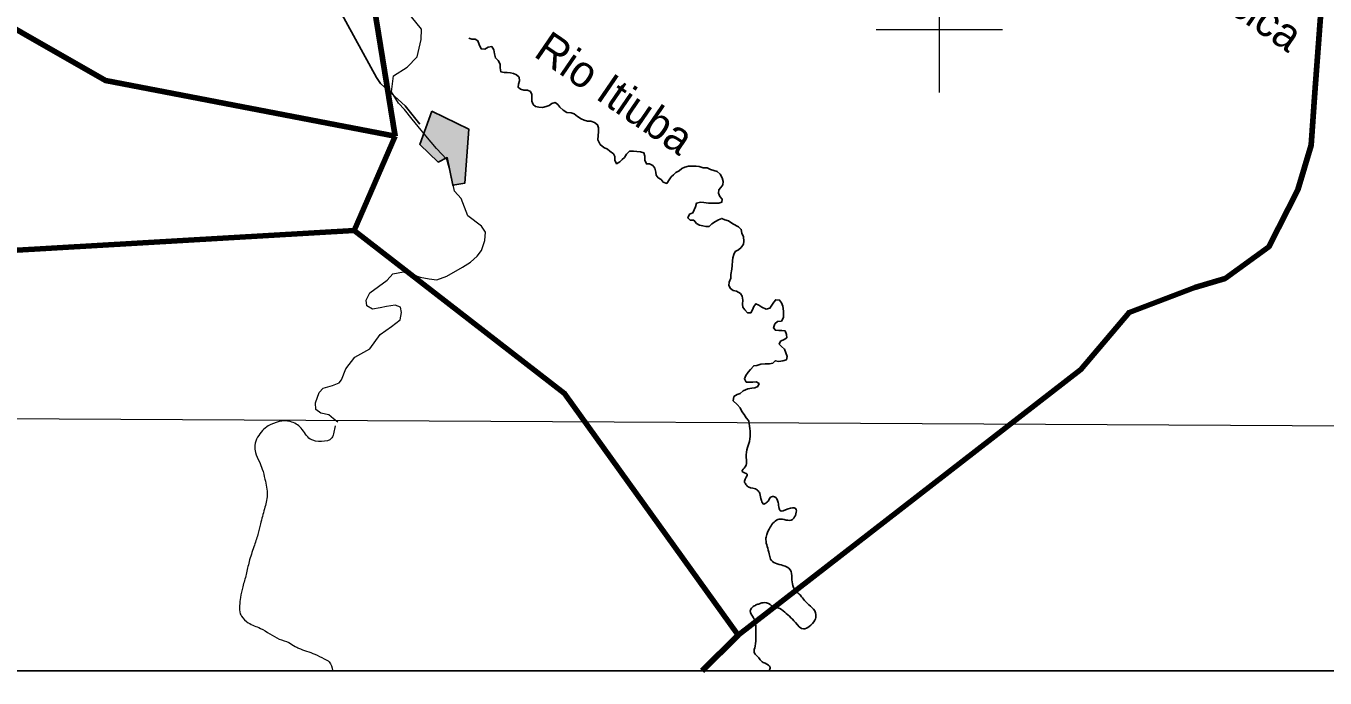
# Model space of a CAD drawing. Extents: x -1643653 to 4543381, y 1624270 to 13878484.
# Drawn here: x 735516 to 756116, y 8889723 to 8900056 of the extents above; entities that cross this region are included whole.
import ezdxf
from ezdxf.enums import TextEntityAlignment as Align

# ---------------------------------------------------------------- set-up
doc = ezdxf.new("R2010")
doc.units = 0
doc.header["$LTSCALE"] = 200
for name, color, linetype, lineweight in [('1', 7, 'Continuous', 13), ('12', 7, 'Continuous', 25), ('14', 7, 'Continuous', 13), ('2', 7, 'Continuous', 13), ('21', 7, 'Continuous', 25), ('23', 7, 'Continuous', 13), ('24', 7, 'Continuous', 25), ('27', 7, 'Continuous', 13), ('3', 7, 'Continuous', 13), ('60', 7, 'Continuous', 13), ('9', 7, 'Continuous', 90)]:
    doc.layers.add(name, color=color, linetype=linetype, lineweight=lineweight)
doc.layers.add('49', color=7, linetype='Continuous')

msp = doc.modelspace()

# ---------------------------------------------------------------- hatches: boundary and pattern name
at = {"layer": '21'}
msp.add_hatch(color=256, dxfattribs=at).paths.add_polyline_path([(741953.3, 8898708.5), (742539, 8898421), (742473.5, 8897565.2), (742282.6, 8897532.8), (742195.4, 8897971), (742053.9, 8897898.6), (741759, 8898176.9)])

# ---------------------------------------------------------------- linework, layer by layer
at = {"layer": '1'}
msp.add_lwpolyline([(564751.7, 8894587.5), (664411.9, 8894209.9), (791388.5, 8893536.2)], dxfattribs=at)
at = {"layer": '12'}
msp.add_lwpolyline([(746519.8, 8913147), (744583.5, 8912890.8), (744456, 8912865.6), (744221.3, 8912764.1), (744164.9, 8912662.3), (738981.9, 8906574.2), (738945.9, 8906472.4), (740401.6, 8900591.2), (740457, 8900407.7), (740497.3, 8900290.4), (741074.2, 8899240), (741140.1, 8899143.1), (741531, 8898790.9), (741761.4, 8898500.5)], dxfattribs=at)
at = {"layer": '14'}
msp.add_lwpolyline([(740463, 8893777.9), (740392, 8893831.3), (740315.8, 8893892.6), (740193.7, 8893918.3), (740112.4, 8893979.6), (740107.7, 8894081.4), (740164.3, 8894249.4), (740225.7, 8894315.6), (740378.7, 8894361.1), (740480.7, 8894401.7), (740516.6, 8894447.5), (740588.5, 8894620.5), (740731.8, 8894808.8), (740966.7, 8894940.8), (741130.5, 8895164.6), (741309.3, 8895291.6), (741447.2, 8895398.4), (741468, 8895515.5), (741453.1, 8895602.1), (741371.7, 8895632.8), (741234.1, 8895612.7), (741132.1, 8895587.4), (741009.7, 8895567.3), (740918.2, 8895623.5), (740908.4, 8895710.1), (740969.9, 8895827.1), (741245.8, 8896030.4), (741332.7, 8896127), (741501, 8896162.4), (741587.4, 8896116.4), (741658.7, 8896111.1), (741765.6, 8896075.3), (741908.1, 8896049.6), (742030.3, 8896034.1), (742188.4, 8896089.8), (742438.6, 8896232), (742566.2, 8896313.2), (742668.5, 8896409.8), (742740.1, 8896496.3), (742791.7, 8896659.2), (742802.3, 8896786.6), (742741.6, 8896883.4), (742523.1, 8897046.9), (742417.1, 8897322.1), (742310.6, 8897439.5), (742250.5, 8897714.7), (742190.2, 8897938.9), (742027.8, 8898112.4), (741855.3, 8898316.5), (741733.6, 8898464.5), (741637.2, 8898581.8), (741520.6, 8898734.9), (741424.2, 8898831.8), (741312.8, 8899015.4), (741344.3, 8899265), (741558.7, 8899402.1), (741717.3, 8899569.9), (741784.5, 8899839.8), (741790.2, 8900007.9), (741627.9, 8900201.8)], dxfattribs=at)
msp.add_spline([(740417.8, 8893718), (740395, 8893617.9), (740366.3, 8893527), (740201.3, 8893471.8), (740024.2, 8893508.9), (739877.2, 8893682.8), (739707.5, 8893786.1), (739358.5, 8893717.2), (739264.2, 8893644.1), (739189.2, 8893539.6), (739143.8, 8893408.5), (739155.2, 8893295.7), (739216.5, 8893150.5), (739263.3, 8893031.3), (739303.8, 8892876.6), (739340.8, 8892619.9), (739297.6, 8892401.9), (739233.3, 8892164.3), (739191.8, 8891997.3), (739163, 8891901.3), (739128.9, 8891800.4), (739054.6, 8891568.2), (739006.8, 8891365.7), (738954.1, 8891168.5), (738917.5, 8890996.2), (738902.9, 8890869.1), (738913.8, 8890741), (738932.9, 8890704.5), (739041.4, 8890598.4), (739232.1, 8890509.7), (739532.1, 8890340.4), (739683, 8890283.8), (739782.9, 8890223.9), (739838, 8890196.4), (740094.7, 8890100.1), (740245.1, 8890028.2), (740325, 8889979.3), (740376.2, 8889839.6), (740376.7, 8889836.8)], degree=3, dxfattribs=at)
at = {"layer": '2'}
for p, q in [((750000, 8899000), (750000, 8901000)), ((749000, 8900000), (751000, 8900000))]:
    msp.add_line(p, q, dxfattribs=at)
at = {"layer": '21'}
msp.add_lwpolyline([(741953.3, 8898708.5), (742539, 8898421), (742473.5, 8897565.2), (742282.6, 8897532.8), (742195.4, 8897971), (742053.9, 8897898.6), (741759, 8898176.9)], close=True, dxfattribs=at)
at = {"layer": '23'}
for points in [[(714150.8, 8909075.2), (715793.9, 8908335.5), (718505, 8907595.7), (721708.9, 8906938.1), (724337.8, 8906773.8), (725488, 8906691.6), (726092.5, 8906203.6), (730163.4, 8902976.8), (733469.4, 8901085.6), (736775.3, 8899194.4), (741371.9, 8898310.2), (741034.6, 8900357.7)], [(714150.8, 8909075.2), (715793.9, 8908335.5), (718505, 8907595.7), (721708.9, 8906938.1), (724337.8, 8906773.8), (725488, 8906691.6), (726092.5, 8906203.6), (730163.4, 8902976.8), (733469.4, 8901085.6), (736775.3, 8899194.4), (741371.9, 8898310.2), (741034.6, 8900357.7)], [(793061.1, 8889836.8), (724889.9, 8889836.8), (724890.4, 8889841.1)]]:
    msp.add_lwpolyline(points, dxfattribs=at)
at = {"layer": '24'}
for points in [[(742537.4, 8899861.4), (742586, 8899849), (742636.8, 8899848.6), (742682.4, 8899822.9), (742702.3, 8899761.6), (742732.4, 8899695.2), (742793.4, 8899689.7), (742844.5, 8899719.9), (742900.5, 8899729.8), (742935.7, 8899678.6), (742945.5, 8899617.4), (742960.3, 8899551.1), (743005.8, 8899510.1), (743035.9, 8899453.8), (743035.5, 8899392.7), (743045.2, 8899331.5), (743096, 8899321), (743146.9, 8899320.7), (743197.7, 8899315.3), (743248.5, 8899304.8), (743294.1, 8899284.1), (743334.5, 8899243.1), (743344.3, 8899187), (743323.6, 8899136.2), (743318.2, 8899085.3), (743358.7, 8899054.4), (743409.4, 8899038.8), (743470.5, 8899038.4), (743516.1, 8899017.8), (743536.1, 8898971.8), (743535.8, 8898920.9), (743535.4, 8898864.8), (743560.5, 8898813.8), (743595.8, 8898777.9), (743646.7, 8898772.4), (743707.7, 8898767), (743763.7, 8898781.9), (743814.7, 8898796.8), (743855.6, 8898827.1), (743906.5, 8898842.1), (743947, 8898811.3), (743982.3, 8898770.3), (744032.9, 8898724.1), (744093.6, 8898683), (744159.7, 8898682.6), (744210.5, 8898661.9), (744261, 8898620.8), (744321.8, 8898584.7), (744367.5, 8898564.1), (744418.2, 8898548.5), (744474.2, 8898548.1), (744530, 8898527.4), (744580.6, 8898491.4), (744595.5, 8898440.3), (744595.1, 8898379.2), (744589.6, 8898318.1), (744584, 8898251.9), (744619.1, 8898180.4), (744679.8, 8898129.1), (744735.6, 8898103.3), (744776.1, 8898072.4), (744831.7, 8898031.3), (744851.8, 8897985.3), (744851.4, 8897929.3), (744881.5, 8897873.1), (744932.6, 8897903.3), (744968.4, 8897938.8), (745009.3, 8897974.2), (745040.2, 8898024.9), (745086.3, 8898070.4), (745147.3, 8898070.1), (745203.2, 8898064.6), (745259.2, 8898064.2), (745315, 8898043.5), (745329.9, 8897992.5), (745329.5, 8897931.3), (745354.5, 8897870.1), (745405.3, 8897869.7), (745456, 8897843.9), (745486.3, 8897803), (745506.2, 8897741.7), (745510.9, 8897690.8), (745541.2, 8897649.8), (745586.8, 8897624.1), (745622.1, 8897583.1), (745677.9, 8897562.4), (745713.9, 8897618.2), (745744.7, 8897663.8), (745785.6, 8897699.2), (745821.5, 8897734.6), (745872.5, 8897759.8), (745913.5, 8897795.2), (745964.5, 8897820.3), (746020.5, 8897835.2), (746076.5, 8897834.9), (746142.6, 8897834.4), (746193.4, 8897829), (746254.3, 8897808.3), (746315.3, 8897807.9), (746371.1, 8897782), (746421.9, 8897766.4)], [(746421.9, 8897766.4), (746477.7, 8897750.8), (746523.2, 8897709.8), (746553.3, 8897648.4), (746573.3, 8897592.3), (746567.8, 8897536.3), (746537, 8897495.7), (746501.2, 8897460.3), (746495.7, 8897409.4), (746520.8, 8897353.2), (746556.1, 8897312.2), (746549.6, 8897261.7), (746504.8, 8897246.3), (746443.7, 8897246.7), (746387.8, 8897247.1), (746336.9, 8897247.4), (746265.8, 8897258.1), (746209.9, 8897263.5), (746148.8, 8897248.6), (746133.1, 8897192.7), (746112.4, 8897141.9), (746091.8, 8897096.2), (746035.7, 8897076.2), (746009.8, 8897015.2), (746050.3, 8896979.3), (746106.2, 8896978.9), (746146.5, 8896927.7), (746197.2, 8896901.9), (746248, 8896891.4), (746298.8, 8896880.9), (746349.7, 8896880.6), (746390.6, 8896921.1), (746451.9, 8896956.3), (746497.9, 8896981.5), (746548.9, 8897006.6), (746599.6, 8896985.9), (746655.5, 8896970.3), (746726.3, 8896918.9), (746812.5, 8896872.5), (746857.9, 8896831.5), (746867.7, 8896770.3), (746892.7, 8896714.1), (746897.4, 8896647.8), (746891.9, 8896596.9), (746856, 8896546.2), (746815.1, 8896510.8), (746764, 8896480.6), (746738.2, 8896434.9), (746722.6, 8896384.1), (746717.2, 8896333.2), (746716.7, 8896261.9), (746711.2, 8896200.8), (746695.4, 8896119.4), (746695, 8896058.2), (746669.1, 8895997.3), (746663.6, 8895941.3), (746688.8, 8895895.3), (746729.2, 8895864.4), (746785.1, 8895853.9), (746845.9, 8895817.9), (746871, 8895771.9), (746880.8, 8895710.7), (746880.3, 8895649.5), (746885.1, 8895598.6), (746915.3, 8895557.6), (746955.7, 8895511.5), (747011.6, 8895511.2), (747037.4, 8895556.8), (747058.1, 8895612.8), (747088.9, 8895653.3), (747134.5, 8895632.6), (747185.2, 8895601.7), (747251.1, 8895565.7), (747312.2, 8895585.7), (747343.1, 8895631.3), (747373.9, 8895676.9), (747404.7, 8895717.5), (747465.7, 8895712), (747495.9, 8895671.1), (747515.9, 8895614.9), (747530.6, 8895538.4), (747530.2, 8895487.5), (747529.9, 8895436.5), (747493.9, 8895380.7), (747432.8, 8895370.9), (747391.9, 8895335.5), (747371.1, 8895274.5), (747401.3, 8895233.6), (747452.2, 8895228.2), (747503, 8895227.8), (747553.9, 8895222.4), (747573.8, 8895166.3), (747578.6, 8895115.3), (747537.7, 8895085), (747481.5, 8895059.9), (747460.9, 8895014.2), (747496.2, 8894978.3), (747541.7, 8894932.2), (747566.7, 8894876), (747586.7, 8894819.8), (747576.1, 8894763.8)], [(747576.1, 8894763.8), (747515, 8894748.9), (747453.9, 8894739.2), (747398, 8894749.7), (747357.1, 8894714.3), (747306.2, 8894704.4), (747234.9, 8894699.8), (747168.8, 8894695.1), (747107.6, 8894675.2), (747056.7, 8894670.4), (747005.5, 8894614.7), (746969.5, 8894569.1), (746928.5, 8894518.4), (746907.8, 8894462.5), (746937.9, 8894411.4), (746988.8, 8894411), (747039.7, 8894410.7), (747095.6, 8894415.4), (747141.2, 8894389.7), (747120.6, 8894344), (747074.7, 8894323.9), (747023.7, 8894314), (746962.6, 8894304.2), (746891.2, 8894274.1), (746840.1, 8894233.7), (746794.2, 8894213.6), (746738, 8894183.4), (746732.5, 8894117.2), (746793.1, 8894055.7), (746838.5, 8894004.5), (746868.6, 8893948.3), (746903.9, 8893897.1), (746934.1, 8893846), (746974.5, 8893805), (746979.5, 8893799.8)]]:
    msp.add_lwpolyline(points, dxfattribs=at)
msp.add_spline([(746979.5, 8893799.8), (746986.5, 8893472.8), (746946.2, 8893341.5), (746940.6, 8893178.3), (746921.6, 8893071.8), (746873.1, 8892996.9), (746953.2, 8892953.1), (746908.6, 8892842.4), (746932.2, 8892790.5), (746966.7, 8892753.5), (747117.8, 8892702), (747151.5, 8892644.6), (747178.3, 8892536.3), (747217.1, 8892478.7), (747258.7, 8892502.7), (747285.1, 8892527.3), (747322.8, 8892587.2), (747384.3, 8892595.2), (747442.4, 8892506.2), (747459.4, 8892408.6), (747468.7, 8892382.7), (747601.9, 8892403.3), (747719.4, 8892409.2), (747672.7, 8892237.3), (747458.7, 8892240.1), (747316.6, 8892112.5), (747261.6, 8891997.1), (747248.6, 8891915.8), (747270.3, 8891807.8), (747301.9, 8891689.2), (747324.6, 8891606.6), (747398.8, 8891542.6), (747519.9, 8891507.5), (747634.7, 8891436.9), (747660.9, 8891308.3), (747729.8, 8891091.3), (747764.6, 8891064.5), (747813.7, 8891011.6), (747877.2, 8890932.7), (748043.5, 8890727.4), (748025.2, 8890641.2), (747934.9, 8890537.3), (747847, 8890499.7), (747718, 8890601.5), (747520.5, 8890787.5), (747410.2, 8890842.6), (747379.7, 8890843.7), (747314.9, 8890886.9), (747203.8, 8890916.5), (747131.6, 8890893.7), (747085.1, 8890874.9), (747079.8, 8890870), (747064.4, 8890865.5), (747033, 8890841.1), (747000.5, 8890786.1), (747052.8, 8890677), (747089.2, 8890553.1), (747088.7, 8890389.7), (747077.9, 8890226.6), (747064.2, 8890125), (747137.8, 8890040.6), (747176.7, 8889988.1), (747236.8, 8889955.3), (747316.1, 8889891.1), (747301, 8889836.8)], degree=3, dxfattribs=at)
at = {"layer": '27'}
msp.add_lwpolyline([(714150.8, 8909075.2), (715793.9, 8908335.5), (718505, 8907595.7), (721708.9, 8906938.1), (724337.8, 8906773.8), (725488, 8906691.6), (726092.5, 8906203.6), (730163.4, 8902976.8), (733469.4, 8901085.6), (736775.3, 8899194.4), (741371.9, 8898310.2), (741034.6, 8900357.7)], dxfattribs=at)
at = {"layer": '3', "lineweight": 25}
msp.add_lwpolyline([(563033.9, 9026438.8), (793061.1, 9026438.8), (793495.6, 8889836.8), (563468.3, 8889836.8)], close=True, dxfattribs=at)
at = {"layer": '60', "lineweight": 25}
msp.add_spline([(814781, 9009175.5), (814787.2, 9009173.4), (814796.9, 9009173.4), (814799.4, 9009172.4), (814805.1, 9009174.5), (814805.6, 9009176.5), (814811.7, 9009179.5), (814811.7, 9009179.5), (814801.5, 9009181), (814790.7, 9009181.5), (814784.1, 9009183.1), (814777.4, 9009185.1), (814778.4, 9009175.5)], degree=3, dxfattribs=at)
at = {"layer": '9'}
for p, q in [((741371.9, 8898310.2), (736775.3, 8899194.4)), ((746801.1, 8890392.2), (746237.5, 8889836.8)), ((746801.1, 8890392.2), (746237.5, 8889836.8))]:
    msp.add_line(p, q, dxfattribs=at)
for points in [[(741371.9, 8898310.2), (736775.3, 8899194.4), (730163.4, 8902976.8), (725291.2, 8902898), (725401.2, 8914588.3), (719613.1, 8922670.1)], [(741371.9, 8898310.2), (741034.6, 8900357.7), (742318.1, 8903350.9), (743333.5, 8903255.5), (744802.2, 8904149.6), (746844.1, 8907956.8)], [(746808.9, 8890399.8), (752241.5, 8894614.2), (753009.4, 8895516.7), (754051.4, 8895909.3), (754534, 8896055.4), (755222.3, 8896553.7), (755686.3, 8897459.8), (755895.2, 8898166.4), (755953.2, 8899001.4), (756092.4, 8900844.6)], [(746808.9, 8890399.8), (752241.5, 8894614.2), (753009.4, 8895516.7), (754051.4, 8895909.3), (754534, 8896055.4), (755222.3, 8896553.7), (755686.3, 8897459.8), (755895.2, 8898166.4), (755953.2, 8899001.4), (756092.4, 8900844.6)], [(724638.9, 8891123.6), (729122.2, 8896139.1), (740717.5, 8896813.6), (741371.9, 8898310.2)], [(740717.5, 8896813.6), (744056.4, 8894231.8), (746808.9, 8890399.8), (746801.2, 8890392.2)], [(740717.5, 8896813.6), (744056.4, 8894231.8), (746808.9, 8890399.8), (746801.2, 8890392.2)]]:
    msp.add_lwpolyline(points, dxfattribs=at)

# ---------------------------------------------------------------- texts
at = {"layer": '49'}
for s, p in [('Rio Boacica', (754060.4, 8900632.7)), ('Rio Itiuba', (744712.7, 8898789.2))]:
    msp.add_text(s, height=500, rotation=325.606, dxfattribs=at).set_placement(p, align=Align.CENTER)

doc.saveas('drawing.dxf')
